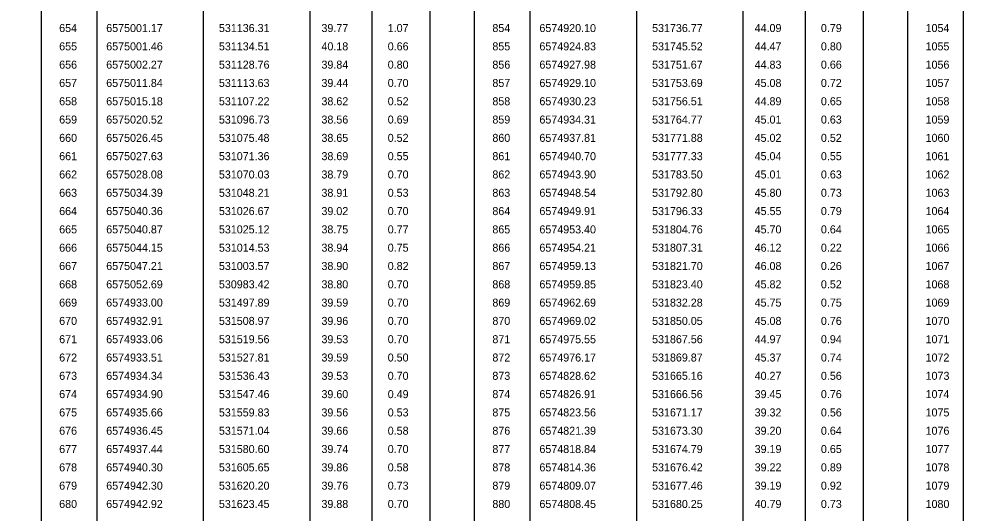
# Model space of a CAD drawing. Extents: x 528816 to 533196, y 6574767 to 6575847.
# Drawn here: x 530548.1 to 530630.7, y 6575544.1 to 6575587.3 of the extents above; entities that cross this region are included whole.
import ezdxf

# ---------------------------------------------------------------- set-up
doc = ezdxf.new("R2010")
doc.units = 0
doc.layers.add('ABIJOONIS', color=7, linetype='Continuous')
doc.layers.add('TEE', color=7, linetype='Continuous')

msp = doc.modelspace()

# ---------------------------------------------------------------- linework, layer by layer
at = {"layer": 'ABIJOONIS'}
for p, q in [((530550.044, 6575674.457), (530550.044, 6575351.834)), ((530554.904, 6575674.457), (530554.904, 6575351.834)), ((530564.219, 6575674.457), (530564.219, 6575351.834)), ((530573.534, 6575674.457), (530573.534, 6575351.834)), ((530578.956, 6575674.457), (530578.956, 6575351.834)), ((530584.028, 6575674.457), (530584.028, 6575351.834)), ((530587.918, 6575674.457), (530587.918, 6575351.834)), ((530592.778, 6575674.457), (530592.778, 6575351.834)), ((530602.093, 6575674.457), (530602.093, 6575351.834)), ((530611.408, 6575674.457), (530611.408, 6575351.834)), ((530616.83, 6575674.457), (530616.83, 6575351.834)), ((530621.903, 6575674.457), (530621.903, 6575351.834)), ((530625.793, 6575674.457), (530625.793, 6575351.834)), ((530630.653, 6575674.457), (530630.653, 6575351.834))]:
    msp.add_line(p, q, dxfattribs=at)
at = {"layer": 'TEE'}
msp.add_arc((530328.708, 6575554.734), 291.999, 251.18106, 251.18106, dxfattribs=at)

# ---------------------------------------------------------------- texts
at = {"layer": 'ABIJOONIS'}
for s, p in [('654', (530551.622, 6575586.138)), ('6575001.17', (530555.734, 6575586.138)), ('531136.31', (530565.586, 6575586.138)), ('39.77', (530574.552, 6575586.138)), ('1.07', (530580.346, 6575586.138)), ('854', (530589.497, 6575586.138)), ('6574920.10', (530593.609, 6575586.138)), ('531736.77', (530603.46, 6575586.138)), ('44.09', (530612.426, 6575586.138)), ('0.79', (530618.22, 6575586.138)), ('1054', (530627.371, 6575586.138)), ('655', (530551.622, 6575584.538)), ('6575001.46', (530555.734, 6575584.538)), ('531134.51', (530565.586, 6575584.538)), ('40.18', (530574.552, 6575584.538)), ('0.66', (530580.346, 6575584.538)), ('855', (530589.497, 6575584.538)), ('6574924.83', (530593.609, 6575584.538)), ('531745.52', (530603.46, 6575584.538)), ('44.47', (530612.426, 6575584.538)), ('0.80', (530618.22, 6575584.538)), ('1055', (530627.371, 6575584.538)), ('656', (530551.622, 6575582.938)), ('6575002.27', (530555.734, 6575582.938)), ('531128.76', (530565.586, 6575582.938)), ('39.84', (530574.552, 6575582.938)), ('0.80', (530580.346, 6575582.938)), ('856', (530589.497, 6575582.938)), ('6574927.98', (530593.609, 6575582.938)), ('531751.67', (530603.46, 6575582.938)), ('44.83', (530612.426, 6575582.938)), ('0.66', (530618.22, 6575582.938)), ('1056', (530627.371, 6575582.938)), ('657', (530551.622, 6575581.338)), ('6575011.84', (530555.734, 6575581.338)), ('531113.63', (530565.586, 6575581.338)), ('39.44', (530574.552, 6575581.338)), ('0.70', (530580.346, 6575581.338)), ('857', (530589.497, 6575581.338)), ('6574929.10', (530593.609, 6575581.338)), ('531753.69', (530603.46, 6575581.338)), ('45.08', (530612.426, 6575581.338)), ('0.72', (530618.22, 6575581.338)), ('1057', (530627.371, 6575581.338)), ('658', (530551.622, 6575579.738)), ('6575015.18', (530555.734, 6575579.738)), ('531107.22', (530565.586, 6575579.738)), ('38.62', (530574.552, 6575579.738)), ('0.52', (530580.346, 6575579.738)), ('858', (530589.497, 6575579.738)), ('6574930.23', (530593.609, 6575579.738)), ('531756.51', (530603.46, 6575579.738)), ('44.89', (530612.426, 6575579.738)), ('0.65', (530618.22, 6575579.738)), ('1058', (530627.371, 6575579.738)), ('659', (530551.622, 6575578.138)), ('6575020.52', (530555.734, 6575578.138)), ('531096.73', (530565.586, 6575578.138)), ('38.56', (530574.552, 6575578.138)), ('0.69', (530580.346, 6575578.138)), ('859', (530589.497, 6575578.138)), ('6574934.31', (530593.609, 6575578.138)), ('531764.77', (530603.46, 6575578.138)), ('45.01', (530612.426, 6575578.138)), ('0.63', (530618.22, 6575578.138)), ('1059', (530627.371, 6575578.138)), ('660', (530551.622, 6575576.538)), ('6575026.45', (530555.734, 6575576.538)), ('531075.48', (530565.586, 6575576.538)), ('38.65', (530574.552, 6575576.538)), ('0.52', (530580.346, 6575576.538)), ('860', (530589.497, 6575576.538)), ('6574937.81', (530593.609, 6575576.538)), ('531771.88', (530603.46, 6575576.538)), ('45.02', (530612.426, 6575576.538)), ('0.52', (530618.22, 6575576.538)), ('1060', (530627.371, 6575576.538)), ('661', (530551.622, 6575574.938)), ('6575027.63', (530555.734, 6575574.938)), ('531071.36', (530565.586, 6575574.938)), ('38.69', (530574.552, 6575574.938)), ('0.55', (530580.346, 6575574.938)), ('861', (530589.497, 6575574.938)), ('6574940.70', (530593.609, 6575574.938)), ('531777.33', (530603.46, 6575574.938)), ('45.04', (530612.426, 6575574.938)), ('0.55', (530618.22, 6575574.938)), ('1061', (530627.371, 6575574.938)), ('662', (530551.622, 6575573.338)), ('6575028.08', (530555.734, 6575573.338)), ('531070.03', (530565.586, 6575573.338)), ('38.79', (530574.552, 6575573.338)), ('0.70', (530580.346, 6575573.338)), ('862', (530589.497, 6575573.338)), ('6574943.90', (530593.609, 6575573.338)), ('531783.50', (530603.46, 6575573.338)), ('45.01', (530612.426, 6575573.338)), ('0.63', (530618.22, 6575573.338)), ('1062', (530627.371, 6575573.338)), ('663', (530551.622, 6575571.738)), ('6575034.39', (530555.734, 6575571.738)), ('531048.21', (530565.586, 6575571.738)), ('38.91', (530574.552, 6575571.738)), ('0.53', (530580.346, 6575571.738)), ('863', (530589.497, 6575571.738)), ('6574948.54', (530593.609, 6575571.738)), ('531792.80', (530603.46, 6575571.738)), ('45.80', (530612.426, 6575571.738)), ('0.73', (530618.22, 6575571.738)), ('1063', (530627.371, 6575571.738)), ('664', (530551.622, 6575570.138)), ('6575040.36', (530555.734, 6575570.138)), ('531026.67', (530565.586, 6575570.138)), ('39.02', (530574.552, 6575570.138)), ('0.70', (530580.346, 6575570.138)), ('864', (530589.497, 6575570.138)), ('6574949.91', (530593.609, 6575570.138)), ('531796.33', (530603.46, 6575570.138)), ('45.55', (530612.426, 6575570.138)), ('0.79', (530618.22, 6575570.138)), ('1064', (530627.371, 6575570.138)), ('665', (530551.622, 6575568.538)), ('6575040.87', (530555.734, 6575568.538)), ('531025.12', (530565.586, 6575568.538)), ('38.75', (530574.552, 6575568.538)), ('0.77', (530580.346, 6575568.538)), ('865', (530589.497, 6575568.538)), ('6574953.40', (530593.609, 6575568.538)), ('531804.76', (530603.46, 6575568.538)), ('45.70', (530612.426, 6575568.538)), ('0.64', (530618.22, 6575568.538)), ('1065', (530627.371, 6575568.538)), ('666', (530551.622, 6575566.938)), ('6575044.15', (530555.734, 6575566.938)), ('531014.53', (530565.586, 6575566.938)), ('38.94', (530574.552, 6575566.938)), ('0.75', (530580.346, 6575566.938)), ('866', (530589.497, 6575566.938)), ('6574954.21', (530593.609, 6575566.938)), ('531807.31', (530603.46, 6575566.938)), ('46.12', (530612.426, 6575566.938)), ('0.22', (530618.22, 6575566.938)), ('1066', (530627.371, 6575566.938)), ('667', (530551.622, 6575565.338)), ('6575047.21', (530555.734, 6575565.338)), ('531003.57', (530565.586, 6575565.338)), ('38.90', (530574.552, 6575565.338)), ('0.82', (530580.346, 6575565.338)), ('867', (530589.497, 6575565.338)), ('6574959.13', (530593.609, 6575565.338)), ('531821.70', (530603.46, 6575565.338)), ('46.08', (530612.426, 6575565.338)), ('0.26', (530618.22, 6575565.338)), ('1067', (530627.371, 6575565.338)), ('668', (530551.622, 6575563.738)), ('6575052.69', (530555.734, 6575563.738)), ('530983.42', (530565.586, 6575563.738)), ('38.80', (530574.552, 6575563.738)), ('0.70', (530580.346, 6575563.738)), ('868', (530589.497, 6575563.738)), ('6574959.85', (530593.609, 6575563.738)), ('531823.40', (530603.46, 6575563.738)), ('45.82', (530612.426, 6575563.738)), ('0.52', (530618.22, 6575563.738)), ('1068', (530627.371, 6575563.738)), ('669', (530551.622, 6575562.138)), ('6574933.00', (530555.734, 6575562.138)), ('531497.89', (530565.586, 6575562.138)), ('39.59', (530574.552, 6575562.138)), ('0.70', (530580.346, 6575562.138)), ('869', (530589.497, 6575562.138)), ('6574962.69', (530593.609, 6575562.138)), ('531832.28', (530603.46, 6575562.138)), ('45.75', (530612.426, 6575562.138)), ('0.75', (530618.22, 6575562.138)), ('1069', (530627.371, 6575562.138)), ('670', (530551.622, 6575560.538)), ('6574932.91', (530555.734, 6575560.538)), ('531508.97', (530565.586, 6575560.538)), ('39.96', (530574.552, 6575560.538)), ('0.70', (530580.346, 6575560.538)), ('870', (530589.497, 6575560.538)), ('6574969.02', (530593.609, 6575560.538)), ('531850.05', (530603.46, 6575560.538)), ('45.08', (530612.426, 6575560.538)), ('0.76', (530618.22, 6575560.538)), ('1070', (530627.371, 6575560.538)), ('671', (530551.622, 6575558.938)), ('6574933.06', (530555.734, 6575558.938)), ('531519.56', (530565.586, 6575558.938)), ('39.53', (530574.552, 6575558.938)), ('0.70', (530580.346, 6575558.938)), ('871', (530589.497, 6575558.938)), ('6574975.55', (530593.609, 6575558.938)), ('531867.56', (530603.46, 6575558.938)), ('44.97', (530612.426, 6575558.938)), ('0.94', (530618.22, 6575558.938)), ('1071', (530627.371, 6575558.938)), ('672', (530551.622, 6575557.338)), ('6574933.51', (530555.734, 6575557.338)), ('531527.81', (530565.586, 6575557.338)), ('39.59', (530574.552, 6575557.338)), ('0.50', (530580.346, 6575557.338)), ('872', (530589.497, 6575557.338)), ('6574976.17', (530593.609, 6575557.338)), ('531869.87', (530603.46, 6575557.338)), ('45.37', (530612.426, 6575557.338)), ('0.74', (530618.22, 6575557.338)), ('1072', (530627.371, 6575557.338)), ('673', (530551.622, 6575555.738)), ('6574934.34', (530555.734, 6575555.738)), ('531536.43', (530565.586, 6575555.738)), ('39.53', (530574.552, 6575555.738)), ('0.70', (530580.346, 6575555.738)), ('873', (530589.497, 6575555.738)), ('6574828.62', (530593.609, 6575555.738)), ('531665.16', (530603.46, 6575555.738)), ('40.27', (530612.426, 6575555.738)), ('0.56', (530618.22, 6575555.738)), ('1073', (530627.371, 6575555.738)), ('674', (530551.622, 6575554.138)), ('6574934.90', (530555.734, 6575554.138)), ('531547.46', (530565.586, 6575554.138)), ('39.60', (530574.552, 6575554.138)), ('0.49', (530580.346, 6575554.138)), ('874', (530589.497, 6575554.138)), ('6574826.91', (530593.609, 6575554.138)), ('531666.56', (530603.46, 6575554.138)), ('39.45', (530612.426, 6575554.138)), ('0.76', (530618.22, 6575554.138)), ('1074', (530627.371, 6575554.138)), ('675', (530551.622, 6575552.538)), ('6574935.66', (530555.734, 6575552.538)), ('531559.83', (530565.586, 6575552.538)), ('39.56', (530574.552, 6575552.538)), ('0.53', (530580.346, 6575552.538)), ('875', (530589.497, 6575552.538)), ('6574823.56', (530593.609, 6575552.538)), ('531671.17', (530603.46, 6575552.538)), ('39.32', (530612.426, 6575552.538)), ('0.56', (530618.22, 6575552.538)), ('1075', (530627.371, 6575552.538)), ('676', (530551.622, 6575550.938)), ('6574936.45', (530555.734, 6575550.938)), ('531571.04', (530565.586, 6575550.938)), ('39.66', (530574.552, 6575550.938)), ('0.58', (530580.346, 6575550.938)), ('876', (530589.497, 6575550.938)), ('6574821.39', (530593.609, 6575550.938)), ('531673.30', (530603.46, 6575550.938)), ('39.20', (530612.426, 6575550.938)), ('0.64', (530618.22, 6575550.938)), ('1076', (530627.371, 6575550.938)), ('677', (530551.622, 6575549.338)), ('6574937.44', (530555.734, 6575549.338)), ('531580.60', (530565.586, 6575549.338)), ('39.74', (530574.552, 6575549.338)), ('0.70', (530580.346, 6575549.338)), ('877', (530589.497, 6575549.338)), ('6574818.84', (530593.609, 6575549.338)), ('531674.79', (530603.46, 6575549.338)), ('39.19', (530612.426, 6575549.338)), ('0.65', (530618.22, 6575549.338)), ('1077', (530627.371, 6575549.338)), ('678', (530551.622, 6575547.738)), ('6574940.30', (530555.734, 6575547.738)), ('531605.65', (530565.586, 6575547.738)), ('39.86', (530574.552, 6575547.738)), ('0.58', (530580.346, 6575547.738)), ('878', (530589.497, 6575547.738)), ('6574814.36', (530593.609, 6575547.738)), ('531676.42', (530603.46, 6575547.738)), ('39.22', (530612.426, 6575547.738)), ('0.89', (530618.22, 6575547.738)), ('1078', (530627.371, 6575547.738)), ('679', (530551.622, 6575546.138)), ('6574942.30', (530555.734, 6575546.138)), ('531620.20', (530565.586, 6575546.138)), ('39.76', (530574.552, 6575546.138)), ('0.73', (530580.346, 6575546.138)), ('879', (530589.497, 6575546.138)), ('6574809.07', (530593.609, 6575546.138)), ('531677.46', (530603.46, 6575546.138)), ('39.19', (530612.426, 6575546.138)), ('0.92', (530618.22, 6575546.138)), ('1079', (530627.371, 6575546.138)), ('680', (530551.622, 6575544.538)), ('6574942.92', (530555.734, 6575544.538)), ('531623.45', (530565.586, 6575544.538)), ('39.88', (530574.552, 6575544.538)), ('0.70', (530580.346, 6575544.538)), ('880', (530589.497, 6575544.538)), ('6574808.45', (530593.609, 6575544.538)), ('531680.25', (530603.46, 6575544.538)), ('40.79', (530612.426, 6575544.538)), ('0.73', (530618.22, 6575544.538)), ('1080', (530627.371, 6575544.538))]:
    msp.add_text(s, height=0.7, dxfattribs=at).set_placement(p)

doc.saveas('drawing.dxf')
